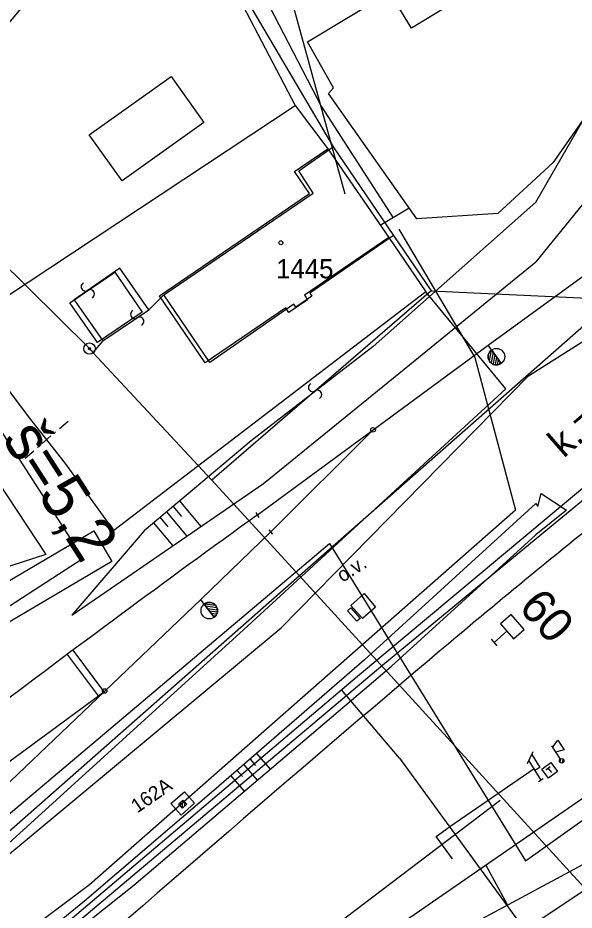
# Model space of a CAD drawing. Extents: x -469926 to -462499, y -1098642 to -1092733.
# Drawn here: x -466745.7 to -466696.6, y -1096328.4 to -1096249.7 of the extents above; entities that cross this region are included whole.
import ezdxf

# ---------------------------------------------------------------- set-up
doc = ezdxf.new("R2010")
doc.units = 0
for name, color, linetype in [('Vrstva 1', 7, 'Continuous'), ('Vrstva 11', 7, 'Continuous'), ('Vrstva 12', 7, 'Continuous'), ('Vrstva 13', 7, 'Continuous'), ('Vrstva 14', 7, 'Continuous'), ('Vrstva 18', 7, 'Continuous'), ('Vrstva 22', 7, 'Continuous'), ('Vrstva 24', 7, 'Continuous'), ('Vrstva 25', 7, 'Continuous'), ('Vrstva 30', 7, 'Continuous'), ('Vrstva 34', 7, 'Continuous'), ('Vrstva 36', 7, 'Continuous'), ('Vrstva 4', 7, 'Continuous'), ('Vrstva 42', 7, 'Continuous'), ('Vrstva 44', 7, 'Continuous'), ('Vrstva 46', 7, 'Continuous'), ('Vrstva 48', 7, 'Continuous'), ('Vrstva 50', 7, 'Continuous'), ('Vrstva 51', 7, 'Continuous'), ('Vrstva 6', 7, 'Continuous'), ('Vrstva 62', 7, 'Continuous'), ('Vrstva 7', 7, 'Continuous'), ('Vrstva 8', 7, 'Continuous'), ('Vrstva 9', 7, 'Continuous')]:
    doc.layers.add(name, color=color, linetype=linetype)

msp = doc.modelspace()

# ---------------------------------------------------------------- linework, layer by layer
at = {"layer": 'Vrstva 1'}
for p, q in [((-466730.55, -1096239.49), (-466717.9, -1096261.05)), ((-466720.93, -1096263.17), (-466717.9, -1096261.05)), ((-466717.9, -1096261.05), (-466712.58, -1096268.87)), ((-466719.65, -1096265.12), (-466720.93, -1096263.17)), ((-466732.81, -1096274.1), (-466719.65, -1096265.12)), ((-466712.58, -1096268.87), (-466719.94, -1096273.96)), ((-466712.58, -1096268.87), (-466709.24, -1096273.75)), ((-466728.77, -1096280.07), (-466732.81, -1096274.1)), ((-466719.77, -1096274.21), (-466721.19, -1096275.19)), ((-466719.94, -1096273.96), (-466719.77, -1096274.21)), ((-466709.24, -1096273.75), (-466693.15, -1096274.51)), ((-466721.36, -1096274.94), (-466728.77, -1096280.07)), ((-466721.19, -1096275.19), (-466721.36, -1096274.94)), ((-466693.15, -1096274.51), (-466720.87, -1096298.91)), ((-466720.87, -1096298.91), (-466759.06, -1096332.53)), ((-466753.755, -1096320.643), (-466738.04, -1096309.064))]:
    msp.add_line(p, q, dxfattribs=at)
for points in [[(-466724.565, -1096293.525), (-466714.368, -1096286.015), (-466704.213, -1096278.537), (-466695.06, -1096271.859), (-466685.62, -1096264.926), (-466671.157, -1096254.304), (-466659.107, -1096245.391), (-466634.895, -1096227.388), (-466620.016, -1096216.804), (-466602.976, -1096205), (-466568.995, -1096181.569), (-466522.689, -1096149.631), (-466496.448, -1096131.582), (-466439.186, -1096092.097), (-466394.384, -1096061.356), (-466347.942, -1096029.734), (-466315.431, -1096007.552), (-466259.5, -1095969.507), (-466164.182, -1095904.722)], [(-466842.809, -1096419.936), (-466829.128, -1096410.507), (-466815.434, -1096401.069), (-466801.861, -1096391.728), (-466793.422, -1096385.903), (-466775.229, -1096373.325), (-466761.56, -1096363.873), (-466747.894, -1096354.423), (-466734.216, -1096344.99), (-466720.458, -1096335.502), (-466705.032, -1096324.832), (-466691.363, -1096315.387), (-466677.665, -1096305.922), (-466654.921, -1096290.238), (-466641.912, -1096281.244)], [(-466750.205, -1096320.681), (-466738.04, -1096309.064), (-466729.571, -1096300.977), (-466723.401, -1096295.031), (-466714.368, -1096286.015)]]:
    msp.add_lwpolyline(points, dxfattribs=at)
for centre, radius, start, end in [((-466002.912, -1097295.009), 1234.404, 125.775908, 127.1635), ((-466233.272, -1096868.775), 736.931, 128.812211, 130.368717), ((-464753.178, -1098609.804), 3022.07, 130.368717, 131.382767)]:
    msp.add_arc(centre, radius, start, end, dxfattribs=at)
at = {"layer": 'Vrstva 11'}
for p, q in [((-466731.36, -1096319.187), (-466731.337, -1096318.857)), ((-466731.184, -1096319.385), (-466731.139, -1096318.682)), ((-466730.984, -1096319.212), (-466730.964, -1096318.879))]:
    msp.add_line(p, q, dxfattribs=at)
for points in [[(-466732.196, -1096318.991), (-466731.001, -1096317.949), (-466730.11, -1096318.971), (-466731.305, -1096320.013)], [(-466731.513, -1096319.011), (-466731.138, -1096318.681), (-466730.807, -1096319.056), (-466731.183, -1096319.387)]]:
    msp.add_lwpolyline(points, close=True, dxfattribs=at)
msp.add_lwpolyline([(-466731.513, -1096319.011), (-466731.138, -1096318.681), (-466730.807, -1096319.056), (-466731.183, -1096319.387), (-466731.513, -1096319.011)], dxfattribs=at)
at = {"layer": 'Vrstva 12'}
for p, q in [((-466742.022, -1096285.908), (-466741.262, -1096285.258)), ((-466743.542, -1096287.207), (-466742.782, -1096286.558)), ((-466743.162, -1096286.883), (-466743.162, -1096286.883)), ((-466742.44, -1096286.265), (-466742.364, -1096286.2)), ((-466743.96, -1096287.565), (-466743.883, -1096287.5)), ((-466745.061, -1096288.508), (-466744.302, -1096287.858))]:
    msp.add_line(p, q, dxfattribs=at)
for points in [[(-466733.249, -1096237.279), (-466730.671, -1096239.558), (-466729.478, -1096241.63), (-466721.229, -1096257.399)], [(-466710.875, -1096244.53), (-466711.757, -1096243.075), (-466702.855, -1096237.678), (-466698.268, -1096244.22), (-466686.845, -1096237.793), (-466684.112, -1096241.236), (-466695.145, -1096257.628), (-466698.505, -1096262.446), (-466703.362, -1096266.926), (-466710.518, -1096267.39), (-466718.286, -1096256.338), (-466717.867, -1096255.827), (-466720.147, -1096251.789), (-466712.914, -1096247.404)], [(-466712.991, -1096269.05), (-466709.702, -1096273.844), (-466737.236, -1096294.889), (-466741.489, -1096288.999), (-466744.747, -1096284.828), (-466750.739, -1096276.9), (-466721.229, -1096257.399), (-466718.36, -1096261.225)]]:
    msp.add_lwpolyline(points, dxfattribs=at)
msp.add_lwpolyline([(-466716.633, -1096301.99), (-466716.342, -1096301.73), (-466715.514, -1096302.656), (-466715.805, -1096302.909)], close=True, dxfattribs=at)
at = {"layer": 'Vrstva 13'}
for p, q in [((-466739.38, -1096278.85), (-466765.12, -1096253.34)), ((-466739.38, -1096278.85), (-466765.12, -1096253.34)), ((-466739.38, -1096278.85), (-466739.08, -1096279.18)), ((-466739.38, -1096278.85), (-466739.08, -1096279.18)), ((-466739.08, -1096279.18), (-466728.6, -1096290.45)), ((-466739.08, -1096279.18), (-466728.6, -1096290.45)), ((-466728.6, -1096290.45), (-466720.87, -1096298.91)), ((-466728.6, -1096290.45), (-466720.87, -1096298.91)), ((-466673.61, -1096350.68), (-466720.87, -1096298.91)), ((-466673.61, -1096350.68), (-466720.87, -1096298.91))]:
    msp.add_line(p, q, dxfattribs=at)
msp.add_lwpolyline([(-466732.157, -1096235.533), (-466738.837, -1096241.805), (-466743.49, -1096246.467), (-466759.749, -1096265.921), (-466760.44, -1096268.859), (-466758.298, -1096274.15), (-466743.223, -1096297.016), (-466768.042, -1096305.057), (-466784.472, -1096311.013), (-466793.106, -1096315.068), (-466801.983, -1096317.267), (-466833.623, -1096339.92), (-466844.209, -1096347.293), (-466883.752, -1096375.685)], dxfattribs=at)
at = {"layer": 'Vrstva 14'}
msp.add_line((-466722.125, -1096246.067), (-466716.849, -1096265.195), dxfattribs=at)
at = {"layer": 'Vrstva 18'}
for p, q in [((-466700.758, -1096315.471), (-466700.245, -1096314.395)), ((-466700.624, -1096315.213), (-466699.579, -1096316.918)), ((-466699.792, -1096317.048), (-466699.366, -1096316.788))]:
    msp.add_line(p, q, dxfattribs=at)
msp.add_lwpolyline([(-466700.367, -1096314.675), (-466699.675, -1096315.804), (-466700.101, -1096316.066)], dxfattribs=at)
at = {"layer": 'Vrstva 22'}
for p, q in [((-466698.556, -1096314.037), (-466698.073, -1096313.411)), ((-466698.073, -1096313.411), (-466697.514, -1096314.24)), ((-466698.639, -1096313.913), (-466697.857, -1096315.071)), ((-466697.514, -1096314.24), (-466698.276, -1096314.452)), ((-466697.864, -1096315.384), (-466697.797, -1096315.042)), ((-466697.666, -1096315.418), (-466697.601, -1096315.083))]:
    msp.add_line(p, q, dxfattribs=at)
msp.add_circle((-466697.735, -1096315.231), 0.2, dxfattribs=at)
msp.add_circle((-466697.735, -1096315.231), 0.2, dxfattribs=at)
at = {"layer": 'Vrstva 24'}
for radius in [0.5, 0.1]:
    msp.add_circle((-466739.38, -1096278.85), radius, dxfattribs=at)
at = {"layer": 'Vrstva 25'}
msp.add_circle((-466722.5, -1096269.51), 0.175, dxfattribs=at)
at = {"layer": 'Vrstva 30'}
for p, q in [((-466702.674, -1096282.412), (-466709.703, -1096273.844)), ((-466725.755, -1096303.642), (-466702.674, -1096282.412)), ((-466748.836, -1096324.607), (-466725.755, -1096303.642))]:
    msp.add_line(p, q, dxfattribs=at)
at = {"layer": 'Vrstva 34'}
for p, q in [((-466699.143, -1096316.011), (-466698.742, -1096315.712)), ((-466698.943, -1096315.861), (-466698.643, -1096316.263))]:
    msp.add_line(p, q, dxfattribs=at)
msp.add_lwpolyline([(-466699.493, -1096315.96), (-466698.691, -1096315.362), (-466698.093, -1096316.164), (-466698.895, -1096316.762), (-466699.493, -1096315.96)], dxfattribs=at)
at = {"layer": 'Vrstva 36'}
msp.add_line((-466703.945, -1096304.499), (-466703.451, -1096305.065), dxfattribs=at)
msp.add_lwpolyline([(-466703.698, -1096304.782), (-466702.567, -1096303.796), (-466701.992, -1096304.456), (-466701.05, -1096303.634), (-466702.2, -1096302.315), (-466703.142, -1096303.136), (-466702.567, -1096303.796)], dxfattribs=at)
at = {"layer": 'Vrstva 4'}
for p, q in [((-466736.7, -1096271.74), (-466740.72, -1096274.53)), ((-466734.14, -1096275.44), (-466736.7, -1096271.74)), ((-466732.81, -1096274.1), (-466734.14, -1096275.44)), ((-466709.24, -1096273.75), (-466728.6, -1096290.45)), ((-466740.72, -1096274.53), (-466738.21, -1096278.17)), ((-466738.21, -1096278.17), (-466734.14, -1096275.44)), ((-466738.21, -1096278.17), (-466739.08, -1096279.18))]:
    msp.add_line(p, q, dxfattribs=at)
at = {"layer": 'Vrstva 42'}
for p, q in [((-466731.332, -1096233.481), (-466718.944, -1096257.45)), ((-466718.944, -1096257.45), (-466712.605, -1096267.295)), ((-466711.186, -1096266.441), (-466713.73, -1096267.972)), ((-466712.09, -1096268.307), (-466705.384, -1096279.62)), ((-466705.384, -1096279.62), (-466701.8, -1096293.092)), ((-466701.8, -1096293.092), (-466739.393, -1096326.162)), ((-466739.393, -1096326.162), (-466756.377, -1096338.883))]:
    msp.add_line(p, q, dxfattribs=at)
at = {"layer": 'Vrstva 44'}
for p, q in [((-466715.746, -1096307.759), (-466664.721, -1096265.085)), ((-466753.398, -1096339.695), (-466715.746, -1096307.759)), ((-466712.047, -1096314.992), (-466717.163, -1096308.961)), ((-466712.047, -1096314.992), (-466701.27, -1096329.745)), ((-466707.589, -1096321.006), (-466700.155, -1096315.893)), ((-466708.796, -1096321.895), (-466707.626, -1096321.044)), ((-466707.355, -1096323.878), (-466708.796, -1096321.895))]:
    msp.add_line(p, q, dxfattribs=at)
at = {"layer": 'Vrstva 46'}
for p, q in [((-466713.502, -1096306.74), (-466684.227, -1096282.612)), ((-466745.016, -1096333.3), (-466713.502, -1096306.74)), ((-466732.709, -1096351.255), (-466683.853, -1096318.711))]:
    msp.add_line(p, q, dxfattribs=at)
at = {"layer": 'Vrstva 48'}
for points in [[(-466731.438, -1096292.291), (-466729.549, -1096294.545)], [(-466732.013, -1096292.772), (-466731.276, -1096293.652)], [(-466733.163, -1096293.736), (-466732.462, -1096294.571)], [(-466732.588, -1096293.254), (-466730.792, -1096295.398)], [(-466733.737, -1096294.218), (-466732.033, -1096296.251)], [(-466725.209, -1096315.082), (-466724.735, -1096315.629)], [(-466724.643, -1096314.59), (-466723.452, -1096315.962)], [(-466726.342, -1096316.066), (-466725.872, -1096316.607)], [(-466725.776, -1096315.574), (-466724.594, -1096316.934)], [(-466726.908, -1096316.557), (-466725.737, -1096317.906)]]:
    msp.add_lwpolyline(points, dxfattribs=at)
at = {"layer": 'Vrstva 50'}
for p, q in [((-466700.66, -1096281.255), (-466677.111, -1096266.318)), ((-466722.478, -1096303.486), (-466700.66, -1096281.255)), ((-466777.195, -1096348.99), (-466722.478, -1096303.486))]:
    msp.add_line(p, q, dxfattribs=at)
at = {"layer": 'Vrstva 51'}
for p, q in [((-466758.575, -1096268.46), (-466739.951, -1096297.37)), ((-466700.931, -1096324.055), (-466654.816, -1096291.143)), ((-466766.113, -1096336.508), (-466718.224, -1096296.035)), ((-466718.224, -1096296.035), (-466700.931, -1096324.055)), ((-466739.951, -1096297.37), (-466799.812, -1096336.064)), ((-466703.148, -1096318.718), (-466752.367, -1096356.078))]:
    msp.add_line(p, q, dxfattribs=at)
for centre, radius, start, end in [((-466739.74, -1096273.392), 0.376, 117.36036, 303.67149), ((-466739.319, -1096274.016), 0.377, 296.68432, 124.34753), ((-466735.382, -1096275.82), 0.376, 117.36036, 303.67149), ((-466734.961, -1096276.444), 0.377, 296.68432, 124.34753), ((-466719.697, -1096282.277), 0.376, 117.36036, 303.67149), ((-466719.276, -1096282.901), 0.377, 296.68432, 124.34753)]:
    msp.add_arc(centre, radius, start, end, dxfattribs=at)
at = {"layer": 'Vrstva 6'}
for points in [[(-466713.64, -1096246.206), (-466710.875, -1096244.53), (-466708.229, -1096248.895), (-466710.994, -1096250.572)], [(-466739.406, -1096259.984), (-466732.183, -1096254.828), (-466729.283, -1096258.889), (-466736.506, -1096264.046)], [(-466733.212, -1096274.188), (-466719.973, -1096265.161), (-466721.293, -1096263.225), (-466718.36, -1096261.225), (-466712.991, -1096269.05), (-466720.422, -1096274.129), (-466720.139, -1096274.542), (-466721.791, -1096275.671), (-466722.073, -1096275.258), (-466729.173, -1096280.111)], [(-466741.104, -1096274.803), (-466737.152, -1096272.093), (-466734.731, -1096275.624), (-466738.678, -1096278.314)], [(-466754.76, -1096304.201), (-466739.006, -1096294.925), (-466737.402, -1096297.649), (-466753.156, -1096306.924)], [(-466716.341, -1096301.516), (-466715.148, -1096300.447), (-466714.156, -1096301.667), (-466715.299, -1096302.679)]]:
    msp.add_lwpolyline(points, close=True, dxfattribs=at)
msp.add_lwpolyline([(-466734.216, -1096344.99), (-466719.54, -1096337.097), (-466658.582, -1096304.317)], dxfattribs=at)
at = {"layer": 'Vrstva 62'}
for p, q in [((-466741.339, -1096305.828), (-466738.611, -1096309.485)), ((-466740.858, -1096305.469), (-466738.128, -1096309.129)), ((-466702.509, -1096327.938), (-466704.41, -1096324.402))]:
    msp.add_line(p, q, dxfattribs=at)
for points in [[(-466700, -1096265.933), (-466695.05, -1096257.312), (-466691.728, -1096250.182), (-466684.144, -1096241.197), (-466680.279, -1096236.311), (-466681.491, -1096234.43), (-466687.134, -1096237.863), (-466697.004, -1096243.39), (-466691.516, -1096238.271), (-466679.055, -1096230.701), (-466674.477, -1096235.742), (-466683.047, -1096250.302), (-466700, -1096271.185)], [(-466700, -1096265.933), (-466714.36, -1096278.648), (-466725.107, -1096286.984), (-466734.569, -1096294.914), (-466740.942, -1096302.372), (-466724.027, -1096290.751), (-466711.167, -1096280.277), (-466700, -1096271.185)], [(-466700, -1096292.521), (-466699.83, -1096292.773), (-466699.532, -1096291.638), (-466697.315, -1096293.103), (-466700, -1096295.268)], [(-466700, -1096292.521), (-466715.125, -1096306.324), (-466728.404, -1096317.857), (-466739.821, -1096327.618), (-466748.542, -1096334.708), (-466752.449, -1096339.693), (-466735.483, -1096326.19), (-466712.749, -1096306.864), (-466700, -1096295.268)]]:
    msp.add_lwpolyline(points, dxfattribs=at)
at = {"layer": 'Vrstva 8'}
for p, q in [((-466703.915, -1096278.956), (-466704.213, -1096278.537)), ((-466703.959, -1096278.993), (-466704.12, -1096279.928)), ((-466703.915, -1096278.957), (-466703.071, -1096280.153)), ((-466703.915, -1096278.957), (-466703.915, -1096278.957)), ((-466703.071, -1096280.153), (-466703.915, -1096278.957)), ((-466703.792, -1096279.13), (-466703.962, -1096280.115)), ((-466703.639, -1096279.347), (-466703.79, -1096280.222)), ((-466703.487, -1096279.564), (-466703.609, -1096280.276)), ((-466703.334, -1096279.78), (-466703.42, -1096280.281)), ((-466703.18, -1096279.997), (-466703.221, -1096280.232)), ((-466724.699, -1096293.313), (-466724.431, -1096293.737)), ((-466724.695, -1096293.312), (-466724.435, -1096293.738)), ((-466724.565, -1096293.525), (-466724.565, -1096293.525)), ((-466723.563, -1096294.841), (-466723.239, -1096295.221)), ((-466729.261, -1096301.387), (-466729.571, -1096300.977)), ((-466729.26, -1096301.387), (-466729.26, -1096301.388)), ((-466728.374, -1096302.552), (-466729.26, -1096301.387)), ((-466729.26, -1096301.388), (-466728.374, -1096302.552)), ((-466729.213, -1096301.357), (-466728.272, -1096301.484)), ((-466729.132, -1096301.557), (-466728.142, -1096301.691)), ((-466728.971, -1096301.768), (-466728.091, -1096301.887)), ((-466728.81, -1096301.979), (-466728.095, -1096302.076)), ((-466728.649, -1096302.19), (-466728.147, -1096302.258)), ((-466728.489, -1096302.401), (-466728.253, -1096302.433))]:
    msp.add_line(p, q, dxfattribs=at)
for centre, radius in [((-466703.491, -1096279.558), 0.731), ((-466714.368, -1096286.015), 0.2), ((-466728.814, -1096301.972), 0.731), ((-466738.04, -1096309.064), 0.2)]:
    msp.add_circle(centre, radius, dxfattribs=at)
for centre, start, end in [((-466703.493, -1096279.554), 125.24341, 305.20426), ((-466728.817, -1096301.97), 307.28356, 127.24441)]:
    msp.add_arc(centre, 0.732, start, end, dxfattribs=at)

# ---------------------------------------------------------------- texts
at = {"layer": 'Vrstva 11'}
msp.add_text('162A', height=1.25, rotation=34.56925, dxfattribs=at).set_placement((-466735.174, -1096319.88))
at = {"layer": 'Vrstva 12'}
msp.add_text('š=5,2', height=3.998, rotation=302.62695, dxfattribs=at).set_placement((-466747.135, -1096286.816))
at = {"layer": 'Vrstva 36'}
msp.add_text('60', height=3, rotation=311.67984, dxfattribs=at).set_placement((-466701.626, -1096301.728))
at = {"layer": 'Vrstva 50'}
msp.add_text('1445', height=1.7, dxfattribs=at).set_placement((-466722.923, -1096272.65))
at = {"layer": 'Vrstva 7'}
msp.add_text('o.v.', height=1.25, rotation=32.39984, dxfattribs=at).set_placement((-466717.069, -1096299.514))
at = {"layer": 'Vrstva 9'}
msp.add_text('k.z.', height=2.5, rotation=41.08507, dxfattribs=at).set_placement((-466697.562, -1096288.573))

doc.saveas('drawing.dxf')
